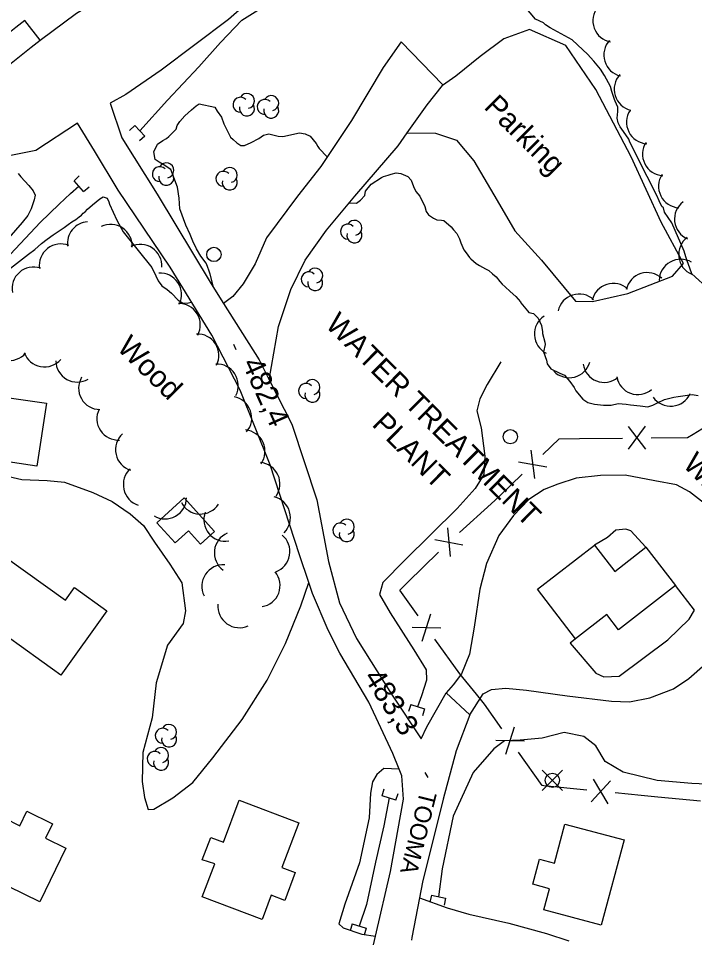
# Model space of a CAD drawing. Extents: x 642515 to 647219, y 6080136 to 6084356.
# Drawn here: x 643828.9 to 643923.5, y 6082035.7 to 6082164.2 of the extents above; entities that cross this region are included whole.
import ezdxf

# ---------------------------------------------------------------- set-up
doc = ezdxf.new("R2010")
doc.units = 0
for name, color, linetype in [('Level 1', 7, 'Continuous'), ('Level 19', 7, 'Continuous'), ('Level 2', 7, 'Continuous'), ('Level 21', 7, 'Continuous'), ('Level 26', 7, 'Continuous'), ('Level 3', 7, 'Continuous'), ('Level 31', 7, 'Continuous'), ('Level 36', 7, 'Continuous'), ('Level 37', 7, 'Continuous'), ('Level 4', 7, 'Continuous'), ('Level 44', 7, 'Continuous'), ('Level 52', 7, 'Continuous')]:
    doc.layers.add(name, color=color, linetype=linetype)

msp = doc.modelspace()

# ---------------------------------------------------------------- linework, layer by layer
at = {"layer": 'Level 1'}
msp.add_lwpolyline([(643925.58, 6082126.21), (643923.09, 6082128.44), (643922.58, 6082129.9), (643922.39, 6082130.37), (643922.05, 6082131.6), (643920.29, 6082135.56), (643919.28, 6082137.07), (643919.13, 6082137.66), (643918.92, 6082137.85), (643918.56, 6082138.64), (643918.2, 6082139.42), (643916.86, 6082142.08), (643914.45, 6082146.85), (643914.31, 6082147.28), (643913.57, 6082148.33), (643913.09, 6082148.98), (643912.78, 6082149.57), (643912.67, 6082150.21), (643912.75, 6082151.13), (643912.76, 6082151.74), (643912.4, 6082152.6), (643912.3, 6082152.84), (643911.93, 6082153.94), (643911.73, 6082154.65), (643910.89, 6082156.17), (643910.32, 6082157.07), (643909.42, 6082158.18), (643908.52, 6082159.14), (643907.85, 6082159.75), (643906.36, 6082161.16), (643903.29, 6082162.84), (643902.66, 6082163.25), (643902.37, 6082163.52), (643901.25, 6082164.06), (643897.98, 6082167.98)], dxfattribs=at)
at = {"layer": 'Level 19'}
for points in [[(643831.96, 6082161.14), (643837.04, 6082164.9), (643849.08, 6082172.18), (643860.87, 6082182.46), (643882.02, 6082200.06), (643885.62, 6082194.35), (643887.93, 6082189.96), (643880.56, 6082183.47), (643868.57, 6082172.98), (643858.29, 6082164.03), (643848.88, 6082156.93), (643843.91, 6082153.54), (643841.75, 6082152.29)], [(643863.99, 6082113.64), (643865.29, 6082121.08), (643867.03, 6082126.28), (643869, 6082130.35), (643872.02, 6082134.56), (643875.98, 6082139.31), (643882.01, 6082146.36), (643883.29, 6082148.16), (643886.08, 6082152.08), (643888.21, 6082154.78), (643888.28, 6082154.88), (643882.43, 6082160.9), (643879.95, 6082157.28), (643875.48, 6082149.91), (643871.2, 6082143.44), (643867.94, 6082139.3), (643863.63, 6082133.48), (643862.04, 6082129.83), (643860.33, 6082127.07), (643858.88, 6082125.29), (643857.61, 6082124.31)], [(643837.15, 6082149.5), (643831.35, 6082145.7), (643826.45, 6082144.72), (643821.64, 6082143.66), (643820.21, 6082143.1), (643819.14, 6082141.82), (643818.74, 6082139.49), (643819.05, 6082135.98), (643821.98, 6082132.98), (643814.22, 6082125.89), (643806.82, 6082119.55), (643802.86, 6082115.58), (643801.27, 6082112.86), (643800.25, 6082110.78), (643799.52, 6082109.13)], [(643825.3, 6082100.65), (643829.37, 6082099.69), (643832.94, 6082099.55), (643835.34, 6082099.31), (643839.31, 6082097.9), (643842.02, 6082096.62), (643844.54, 6082094.89), (643846.38, 6082093.25), (643847.92, 6082090.94), (643850.08, 6082087.85), (643851.76, 6082085.27), (643852.3, 6082081.33), (643851.95, 6082079.57), (643849.76, 6082076.54), (643848.19, 6082071.28), (643847.6, 6082066.36), (643846.33, 6082061.52), (643846.23, 6082057.47), (643846.55, 6082055.26), (643847.05, 6082053.59), (643847.85, 6082053.63), (643850.52, 6082055.22), (643853.28, 6082057.35), (643856.09, 6082060.81), (643860.21, 6082066.16), (643863.68, 6082071.64), (643866.28, 6082076.76), (643868.42, 6082082.05), (643869.52, 6082085.31)], [(643924.87, 6082096.35), (643922.8, 6082097.98), (643920.96, 6082098.94), (643917.93, 6082099.51), (643913.8, 6082100.3), (643910.35, 6082100.25), (643906.93, 6082099.87), (643904.34, 6082099.04), (643902.44, 6082098.3), (643900.32, 6082096.89), (643898.18, 6082094.68), (643896.1, 6082091.86), (643894.37, 6082087.96), (643893.47, 6082084.39), (643892.66, 6082079.05), (643892.02, 6082075.26), (643890.87, 6082072.53), (643889.74, 6082071.01), (643888.74, 6082069.9)], [(643916.67, 6082090.23), (643914.56, 6082092.51), (643913.86, 6082092.76), (643912.49, 6082092.61), (643911.29, 6082091.61), (643909.47, 6082090.54)], [(643906.85, 6082077.41), (643906.11, 6082076.84), (643909.7, 6082072.62), (643910.78, 6082072.11), (643912.96, 6082072.22), (643919.74, 6082077.27), (643922.74, 6082080.18), (643923.49, 6082081.43), (643920.82, 6082084.89)], [(643892.03, 6082066.79), (643893.9, 6082069.72), (643895.08, 6082070.35), (643897.09, 6082070.53), (643899.99, 6082070.24), (643905.66, 6082069.44), (643911.86, 6082068.71), (643914.41, 6082068.64), (643917.22, 6082069.19), (643920.56, 6082070.42), (643922.71, 6082071.87), (643924.99, 6082073.89)], [(643882.17, 6082059.21), (643880.02, 6082059.3), (643879.02, 6082058.44), (643878.42, 6082057.44), (643878.14, 6082055.85), (643877.97, 6082052.4), (643876.61, 6082046.1), (643874.57, 6082040.33), (643873.71, 6082037.58), (643874.35, 6082037.01), (643876.95, 6082036.13), (643878.85, 6082035.88)], [(643885.02, 6082041.21), (643888.86, 6082039.83), (643891.91, 6082038.94), (643897.53, 6082037.66), (643902.79, 6082036.23), (643905.88, 6082035.22)]]:
    msp.add_lwpolyline(points, dxfattribs=at)
at = {"layer": 'Level 2'}
for points in [[(643856.1, 6082126.71), (643856.17, 6082126.77), (643855.72, 6082128.39), (643855.58, 6082128.82), (643855.35, 6082129.49), (643855.16, 6082129.96), (643854.43, 6082130.92), (643853.82, 6082131.93), (643853.28, 6082133.02), (643852.95, 6082133.93), (643852.32, 6082135.26), (643851.48, 6082137.54), (643851.37, 6082139.01), (643851.17, 6082140.57), (643850.21, 6082143.04), (643849.16, 6082143.75), (643848.58, 6082144.04), (643848.04, 6082144.45), (643847.86, 6082145.52), (643848.38, 6082146.59), (643849.12, 6082147.07), (643849.63, 6082147.38), (643849.94, 6082147.64), (643850.98, 6082148.69), (643851.12, 6082149.18), (643851.49, 6082149.76), (643852.18, 6082150.52), (643853.11, 6082151.37), (643853.77, 6082151.93), (643854.2, 6082152.23), (643856.37, 6082151.74), (643856.72, 6082151.2), (643857.32, 6082150.35), (643857.65, 6082149.44), (643858.55, 6082147.57), (643858.93, 6082147.23), (643859.44, 6082146.77), (643860.02, 6082146.4), (643860.55, 6082146.39), (643861.45, 6082146.8), (643862.52, 6082147.37), (643863.18, 6082147.85), (643863.94, 6082148.01), (643865.25, 6082147.68), (643865.9, 6082147.63), (643868.21, 6082148.16), (643869.03, 6082148.04), (643869.73, 6082147.71), (643870.55, 6082146.67), (643870.77, 6082146.25), (643870.99, 6082145.98), (643872.11, 6082144.81)], [(643828.85, 6082142.5), (643829.24, 6082142), (643830.35, 6082140.78), (643830.99, 6082140.05), (643831.27, 6082139.43), (643831.09, 6082138.81), (643830.71, 6082137.55), (643830.23, 6082136.61), (643829.43, 6082135.64), (643823.16, 6082128.5)], [(643875.2, 6082138.37), (643876.2, 6082138.32), (643876.75, 6082138.75), (643877.36, 6082139.42), (643877.45, 6082140.03), (643878.25, 6082140.99), (643879.7, 6082141.91), (643879.98, 6082142.04), (643880.62, 6082142.23), (643881.05, 6082142.38), (643881.77, 6082142.58), (643882.38, 6082142.49), (643883.37, 6082142.06), (643883.84, 6082141.56), (643884.17, 6082140.66), (643884.52, 6082139.96), (643885.08, 6082139.3), (643885.76, 6082137.86), (643885.95, 6082137.15), (643886.25, 6082136.72), (643886.96, 6082136.24), (643887.42, 6082135.98), (643888.07, 6082135.94), (643888.43, 6082135.91), (643889.45, 6082135.01), (643889.79, 6082134.62), (643890.22, 6082134.09), (643890.62, 6082133.35), (643890.8, 6082132.79), (643891.21, 6082131.81), (643891.52, 6082131.39), (643891.99, 6082130.73), (643892.2, 6082130.54), (643892.92, 6082129.9), (643893.42, 6082129.61), (643894.25, 6082129.17), (643894.71, 6082128.91), (643895.21, 6082128.46), (643895.72, 6082128.01), (643896.23, 6082127.39), (643896.57, 6082127.01), (643897, 6082126.63), (643897.71, 6082125.99), (643898.51, 6082125.27), (643899.15, 6082124.54), (643899.2, 6082124.42), (643900.14, 6082123.27), (643900.32, 6082123.04), (643900.97, 6082122.92), (643901.61, 6082122.27)], [(643826.53, 6082128.25), (643830.3, 6082131.22), (643831.2, 6082131.86), (643832.13, 6082132.71), (643832.91, 6082133.32), (643833.77, 6082133.92), (643834.47, 6082134.36), (643835.29, 6082134.92), (643835.84, 6082135.35), (643836.39, 6082135.7), (643836.93, 6082136.05), (643837.4, 6082136.4), (643837.71, 6082136.65), (643837.94, 6082136.91), (643838.22, 6082137.12), (643838.56, 6082137.5), (643839.26, 6082138.1), (643840.27, 6082138.95), (643840.74, 6082139.22), (643841.31, 6082139.01), (643841.54, 6082138.5), (643841.64, 6082138.18), (643842.67, 6082135.95), (643843.56, 6082134.32), (643847.56, 6082129.36), (643848.14, 6082128.15), (643848.46, 6082127.48), (643848.98, 6082126.79)], [(643848.98, 6082126.79), (643849.73, 6082126.27), (643850.32, 6082125.74), (643851.26, 6082124.75), (643851.84, 6082124.38), (643852.53, 6082124.37), (643853.09, 6082124.48), (643853.11, 6082124.5)], [(643901.61, 6082122.27), (643902.1, 6082121.21), (643902.22, 6082120.34), (643902.23, 6082120.1), (643902.53, 6082118.91), (643902.59, 6082118.56), (643902.36, 6082117.54), (643902.77, 6082116.4), (643902.88, 6082115.85), (643903.36, 6082115.19), (643904.64, 6082114.58), (643905.3, 6082114.29), (643906.03, 6082113.41), (643906.63, 6082112.56), (643906.9, 6082112.1), (643907.88, 6082110.91), (643908.55, 6082110.46), (643909.49, 6082110.23), (643910.75, 6082110.1), (643911.83, 6082110.11), (643912.79, 6082110.32), (643913.93, 6082110.22), (643914.54, 6082110.14), (643915.88, 6082110.01), (643916.97, 6082109.86), (643917.65, 6082110.1), (643918.32, 6082110.42), (643919.27, 6082110.87), (643920.58, 6082111.21), (643921.18, 6082111.29), (643923.15, 6082111.59), (643924, 6082111.43)]]:
    msp.add_lwpolyline(points, dxfattribs=at)
at = {"layer": 'Level 21'}
for points in [[(643841.75, 6082152.29), (643843.35, 6082147.46), (643848.29, 6082139.57), (643855.87, 6082127.07), (643857.61, 6082124.31), (643862.58, 6082116.43), (643863.99, 6082113.64), (643867.13, 6082107.43), (643870.66, 6082096.88), (643872.27, 6082088.22), (643873.84, 6082082.44), (643876.22, 6082077.46), (643881.1, 6082069.7), (643885.24, 6082063.45), (643886.04, 6082065.11), (643888.74, 6082069.9), (643892.03, 6082066.79), (643890.12, 6082061.76), (643888.34, 6082054.99), (643885.44, 6082043.4), (643885.02, 6082041.21), (643883.96, 6082035.68), (643883.89, 6082035.29)], [(643878.15, 6082032.83), (643878.85, 6082035.88), (643880.94, 6082044.91), (643882.78, 6082054.99), (643882.56, 6082058.26), (643882.17, 6082059.21), (643881.3, 6082061.39), (643877.91, 6082068.57), (643873.85, 6082075.44), (643872.25, 6082078.64), (643870.03, 6082083.78), (643869.52, 6082085.31), (643868.24, 6082089.15), (643864.1, 6082101.77), (643859.92, 6082112.2), (643855.94, 6082119.86), (643850.14, 6082129.37), (643842.86, 6082140.14), (643839.55, 6082145.64), (643837.15, 6082149.5)]]:
    msp.add_lwpolyline(points, dxfattribs=at)
at = {"layer": 'Level 26'}
for p, q in [((643845.19, 6082149.17), (643844.45, 6082148.49)), ((643845.19, 6082149.17), (643846.57, 6082147.71)), ((643846.57, 6082147.71), (643845.83, 6082147.03)), ((643836.68, 6082141.47), (643837.42, 6082142.13)), ((643838.02, 6082139.97), (643836.68, 6082141.47)), ((643838.02, 6082139.97), (643838.78, 6082140.63)), ((643883.79, 6082068.23), (643883.49, 6082067.27)), ((643883.79, 6082068.23), (643885.73, 6082067.63)), ((643885.73, 6082067.63), (643885.43, 6082066.67)), ((643879.77, 6082055.48), (643880.09, 6082056.44)), ((643881.71, 6082054.88), (643879.77, 6082055.48)), ((643881.71, 6082054.88), (643882.01, 6082055.82)), ((643886.68, 6082041.6), (643886.46, 6082040.62)), ((643886.68, 6082041.6), (643888.66, 6082041.16)), ((643888.66, 6082041.16), (643888.44, 6082040.18)), ((643875.61, 6082037.58), (643875.33, 6082036.62)), ((643875.61, 6082037.58), (643877.55, 6082036.98)), ((643877.55, 6082036.98), (643877.25, 6082036.02))]:
    msp.add_line(p, q, dxfattribs=at)
at = {"layer": 'Level 3'}
for p, q in [((643859.01, 6082118.6), (643859.33, 6082117.87)), ((643885.75, 6082058.72), (643886.19, 6082058.05))]:
    msp.add_line(p, q, dxfattribs=at)
at = {"layer": 'Level 31'}
for points in [[(643829.79, 6082163.89), (643828.53, 6082162.89), (643825.02, 6082160.11), (643827.2, 6082157.36), (643830.69, 6082160.13), (643831.96, 6082161.14), (643829.79, 6082163.89)], [(643832.83, 6082110.37), (643831.5, 6082101.56), (643825.57, 6082102.46), (643825.3, 6082100.65), (643821.08, 6082101.29), (643821.35, 6082103.11), (643817.32, 6082103.72), (643818.64, 6082112.48), (643823.42, 6082111.76), (643823.71, 6082113.68), (643826.93, 6082113.19), (643826.64, 6082111.24), (643832.83, 6082110.37)], [(643848.27, 6082093.66), (643852.11, 6082097.12), (643856.34, 6082092.42), (643854.38, 6082090.66), (643852.71, 6082092.52), (643850.83, 6082090.83), (643848.27, 6082093.66)], [(643901.54, 6082084.38), (643909.47, 6082090.54), (643912.33, 6082086.86), (643916.67, 6082090.23), (643920.82, 6082084.89), (643912.86, 6082078.7), (643911.22, 6082080.81), (643906.85, 6082077.41), (643901.54, 6082084.38)], [(643827.09, 6082088.82), (643835.48, 6082082.82), (643836.76, 6082084.61), (643841.29, 6082081.36), (643834.84, 6082072.35), (643821.95, 6082081.57), (643827.09, 6082088.82)], [(643854.61, 6082046.52), (643855.8, 6082049.67), (643857.57, 6082049), (643859.79, 6082054.87), (643868.12, 6082051.72), (643865.76, 6082045.48), (643867.64, 6082044.77), (643866.17, 6082040.86), (643864.28, 6082041.58), (643863, 6082038.2), (643854.63, 6082041.37), (643856.36, 6082045.95), (643854.61, 6082046.52)], [(643829.11, 6082051.28), (643830.1, 6082053.32), (643833.69, 6082051.58), (643832.71, 6082049.57), (643835.56, 6082048.18), (643831.89, 6082040.64), (643820.98, 6082045.96), (643824.67, 6082053.52), (643829.11, 6082051.28)], [(643913.62, 6082049.33), (643910.43, 6082037.39), (643902.4, 6082039.54), (643903.18, 6082042.48), (643900.85, 6082043.11), (643901.79, 6082046.63), (643903.9, 6082046.06), (643905.35, 6082051.51), (643913.62, 6082049.33)]]:
    msp.add_lwpolyline(points, dxfattribs=at)
at = {"layer": 'Level 36'}
for p, q in [((643905.01, 6082056.24), (643902.19, 6082059.06)), ((643902.19, 6082056.24), (643905.01, 6082059.06))]:
    msp.add_line(p, q, dxfattribs=at)
for centre in [(643856.25, 6082131.16), (643897.71, 6082105.68), (643903.6, 6082057.65)]:
    msp.add_circle(centre, 1, dxfattribs=at)
at = {"layer": 'Level 37'}
for p, q in [((643914.2, 6082107.12), (643916.62, 6082103.94)), ((643916.6, 6082107.14), (643914.22, 6082103.92)), ((643907.41, 6082105.41), (643913.41, 6082105.5)), ((643900.6, 6082103.81), (643901.08, 6082099.83)), ((643898.86, 6082102.15), (643902.81, 6082101.49)), ((643890.59, 6082092.29), (643895.03, 6082096.32)), ((643888.92, 6082092.93), (643889.29, 6082088.95)), ((643887.14, 6082091.32), (643891.07, 6082090.56)), ((643883.4, 6082085.34), (643887.68, 6082089.55)), ((643885.4, 6082077.11), (643886.6, 6082080.92)), ((643884, 6082079.06), (643888, 6082078.97)), ((643890.66, 6082072.52), (643887.16, 6082077.39)), ((643892.97, 6082069.68), (643890.66, 6082072.52)), ((643897.09, 6082061.32), (643898.31, 6082065.13)), ((643895.7, 6082063.28), (643899.7, 6082063.17)), ((643908.4, 6082056.29), (643902.42, 6082056.88)), ((643909.04, 6082054.62), (643911.74, 6082057.57)), ((643911.42, 6082054.38), (643909.35, 6082057.81)), ((643924.32, 6082054.75), (643918.35, 6082055.31))]:
    msp.add_line(p, q, dxfattribs=at)
for points in [[(643923.28, 6082106.06), (643927.55, 6082108.63), (643928.49, 6082109.02)], [(643917.41, 6082105.54), (643922.49, 6082105.58), (643923.28, 6082106.06)], [(643902.28, 6082103.21), (643904.54, 6082105.37), (643907.41, 6082105.41)], [(643895.03, 6082096.32), (643896.15, 6082097.34), (643899.39, 6082100.44)], [(643884.82, 6082080.64), (643882.26, 6082084.21), (643883.4, 6082085.34)], [(643896.54, 6082064.86), (643894.11, 6082068.29), (643892.97, 6082069.68)], [(643902.42, 6082056.88), (643902.17, 6082056.91), (643898.85, 6082061.6)], [(643918.35, 6082055.31), (643916, 6082055.53), (643912.38, 6082055.89)]]:
    msp.add_lwpolyline(points, dxfattribs=at)
at = {"layer": 'Level 4'}
for points in [[(643845.87, 6082148.45), (643849.78, 6082152.72), (643854.12, 6082157.37), (643857.19, 6082160.78), (643860.15, 6082163.9), (643862.78, 6082165.54), (643867.62, 6082169.2), (643871.64, 6082173.07), (643877.12, 6082177.01), (643883.02, 6082180.65), (643888.12, 6082184.09), (643892.89, 6082187.67), (643898.13, 6082191.69), (643901.3, 6082194.2)], [(643808.94, 6082099.94), (643807, 6082103.52), (643806.22, 6082106.6), (643806.37, 6082109.85), (643806.96, 6082111.23), (643807.7, 6082112.96), (643810.83, 6082115.07), (643816.57, 6082120.6), (643823.1, 6082126.57), (643827.8, 6082131.2), (643831.94, 6082135.63), (643834.6, 6082138.17), (643836.19, 6082139.67), (643837.36, 6082140.71)], [(643896.41, 6082116.16), (643894.47, 6082112.98), (643893.44, 6082110.98), (643893.01, 6082109.3), (643893.66, 6082106.94), (643894.16, 6082102.96), (643894.02, 6082100.4), (643892.79, 6082098.43), (643890.26, 6082095.63), (643882.95, 6082088.44), (643879.88, 6082085.29), (643879.4, 6082083.64), (643880.92, 6082081.05), (643884.2, 6082075.88), (643885.93, 6082073.09), (643886.01, 6082071.64), (643885.28, 6082069.46), (643884.75, 6082067.93)], [(643935.8, 6082054.67), (643932.99, 6082055.66), (643928.17, 6082056.98), (643923.13, 6082057.21), (643918.25, 6082057.6), (643913.52, 6082058.77), (643910.97, 6082060.3), (643909.67, 6082062.46), (643908.02, 6082063.79), (643905.27, 6082064.33), (643902.16, 6082063.52), (643899.09, 6082063.28), (643896.9, 6082063.17), (643895.42, 6082062.04), (643892.52, 6082058.73), (643889.73, 6082052.64), (643888.19, 6082045.27), (643887.66, 6082041.38)], [(643880.75, 6082055.18), (643880.03, 6082051.3), (643878.84, 6082046.22), (643877.59, 6082040.29), (643876.57, 6082037.28)]]:
    msp.add_lwpolyline(points, dxfattribs=at)
at = {"layer": 'Level 44'}
for centre, radius, start, end in [((643922.18, 6082164.73), 3, 325.5086, 85.4865), ((643912.27, 6082163.82), 3, 139.933, 259.9109), ((643913.79, 6082159.04), 3, 136.9188, 256.8968), ((643915.24, 6082154.25), 3, 136.9188, 256.8968), ((643859.97, 6082152.09), 1.05, 44.1154, 269.804), ((643860.87, 6082152.62), 1.05, 282.2692, 149.7263), ((643864.27, 6082152.32), 1.05, 282.2692, 149.7263), ((643860.87, 6082151.57), 1.05, 166.9369, 29.6212), ((643863.37, 6082151.79), 1.05, 44.1154, 269.804), ((643864.27, 6082151.27), 1.05, 166.9369, 29.6212), ((643916.97, 6082149.64), 3, 146.6016, 266.5796), ((643919.21, 6082145.17), 3, 146.6016, 266.5796), ((643848.69, 6082142.39), 1.05, 44.1154, 269.804), ((643849.59, 6082142.92), 1.05, 282.2692, 149.7263), ((643857.57, 6082141.74), 1.05, 44.1154, 269.804), ((643858.47, 6082142.27), 1.05, 282.2692, 149.7263), ((643849.59, 6082141.87), 1.05, 166.9369, 29.6212), ((643858.47, 6082141.22), 1.05, 166.9369, 29.6212), ((643921.45, 6082140.69), 3, 146.6016, 266.5796), ((643923.68, 6082136.11), 3, 126.7554, 246.7334), ((643838.76, 6082132.72), 3, 93.6293, 188.0676), ((643841.82, 6082132.36), 3, 356.1876, 116.1655), ((643875, 6082134.35), 1.05, 44.1154, 269.804), ((643875.9, 6082134.88), 1.05, 282.2692, 149.7263), ((643875.9, 6082133.83), 1.05, 166.9369, 29.6212), ((643834.82, 6082129.63), 3, 68.0896, 188.0676), ((643845.97, 6082129.57), 3, 356.1876, 116.1655), ((643924.27, 6082131.15), 3, 126.7554, 246.7334), ((643921.54, 6082127.49), 3, 59.3729, 179.3509), ((643831.02, 6082126.41), 3, 71.3691, 191.3471), ((643869.52, 6082127.68), 1.05, 44.1154, 269.804), ((643870.42, 6082128.21), 1.05, 282.2692, 149.7263), ((643916.87, 6082125.62), 3, 47.4234, 167.4014), ((643848.72, 6082125.56), 3, 333.5711, 93.5491), ((643870.42, 6082127.16), 1.05, 166.9369, 29.6212), ((643912.1, 6082124.12), 3, 47.4234, 167.4014), ((643907.33, 6082122.63), 3, 47.4234, 167.4014), ((643851.35, 6082121.32), 3, 331.3877, 91.3657), ((643904.08, 6082120.03), 3, 122.7942, 242.7721), ((643853.95, 6082117.04), 3, 332.74, 92.7179), ((643827.63, 6082119.33), 3, 199.6765, 319.6544), ((643832.55, 6082118.44), 3, 199.6765, 319.6544), ((643837.13, 6082116.32), 3, 180.7835, 300.7614), ((643856.66, 6082112.84), 3, 332.74, 92.7179), ((643905.95, 6082116.93), 3, 224.3393, 344.3172), ((643910.86, 6082116.28), 3, 188.7403, 308.7182), ((643840.33, 6082112.48), 3, 149.4811, 269.4591), ((643870.03, 6082112.61), 1.05, 282.2692, 149.7263), ((643915.55, 6082114.57), 3, 190.2486, 310.2265), ((643869.13, 6082112.08), 1.05, 44.1154, 269.804), ((643870.03, 6082111.56), 1.05, 166.9369, 29.6212), ((643858.54, 6082108.3), 3, 319.7142, 79.6921), ((643920.14, 6082112.95), 3, 215.4251, 335.4031), ((643842.88, 6082108.21), 3, 153.5281, 273.506), ((643845.49, 6082103.86), 3, 132.5203, 252.4982), ((643860.4, 6082103.64), 3, 324.7304, 84.7083), ((643862.49, 6082099.09), 3, 324.7304, 84.7083), ((643846.58, 6082098.98), 3, 132.5203, 252.4982), ((643849.42, 6082097.19), 3, 239.1961, 359.1741), ((643854.37, 6082097.87), 3, 207.3102, 327.2881), ((643863.95, 6082094.37), 3, 315.4985, 75.4765), ((643857.84, 6082094.07), 3, 159.3599, 279.3378), ((643874.83, 6082093.1), 1.05, 282.2692, 149.7263), ((643873.93, 6082092.57), 1.05, 44.1154, 269.804), ((643859.31, 6082089.46), 3, 113.5759, 233.5539), ((643863.88, 6082089.62), 3, 290.1372, 50.1152), ((643874.83, 6082092.05), 1.05, 166.9369, 29.6212), ((643857.56, 6082084.78), 3, 86.1658, 206.1437), ((643862.51, 6082084.89), 3, 279.1433, 39.1213), ((643859.81, 6082081.98), 3, 174.7547, 294.7327), ((643849.08, 6082063.88), 1.05, 44.1154, 269.804), ((643849.98, 6082064.41), 1.05, 282.2692, 149.7263), ((643849.98, 6082063.36), 1.05, 166.9369, 29.6212), ((643848.86, 6082061.17), 1.05, 282.2692, 149.7263), ((643847.96, 6082060.64), 1.05, 44.1154, 269.804), ((643848.86, 6082060.12), 1.05, 166.9369, 29.6212)]:
    msp.add_arc(centre, radius, start, end, dxfattribs=at)
at = {"layer": 'Level 52'}
msp.add_lwpolyline([(643883.29, 6082148.16), (643887.25, 6082148.12), (643890.21, 6082147.16), (643892.61, 6082144.23), (643895.87, 6082138.71), (643898.37, 6082134.47), (643902.08, 6082130.38), (643906.85, 6082124.65), (643909.23, 6082124.58), (643914.15, 6082125.68), (643920.38, 6082128.13), (643921.92, 6082129.9), (643918.81, 6082135.67), (643914.61, 6082144.8), (643909.68, 6082154.21), (643905.46, 6082160.37), (643900.42, 6082162.59), (643896.8, 6082161.32), (643893.52, 6082158.82), (643890.1, 6082156.07), (643888.21, 6082154.78)], dxfattribs=at)

# ---------------------------------------------------------------- texts
at = {"layer": 'Level 21'}
msp.add_text('TOOMA', height=2.4, rotation=256.1191, dxfattribs=at).set_placement((643885.11, 6082056.28))
at = {"layer": 'Level 3'}
for s, rotation, p in [('482,4', 294.0501, (643860.14, 6082115.96)), ('483,3', 302.8366, (643877.12, 6082072.05))]:
    msp.add_text(s, height=3, rotation=rotation, dxfattribs=at).set_placement(p)
at = {"layer": 'Level 31'}
for s, p in [('WATER TREATMENT', (643871.69, 6082121.17)), ('PLANT', (643878.23, 6082107.29)), ('WATER PUMPING', (643921.7, 6082101.64))]:
    msp.add_text(s, height=3, rotation=315.1748, dxfattribs=at).set_placement(p)
at = {"layer": 'Level 44'}
msp.add_text('Wood', height=3, rotation=315.1749, dxfattribs=at).set_placement((643842.54, 6082117.99))
at = {"layer": 'Level 52'}
msp.add_text('Parking ', height=3, rotation=315.1749, dxfattribs=at).set_placement((643893.9, 6082151.67))

doc.saveas('drawing.dxf')
